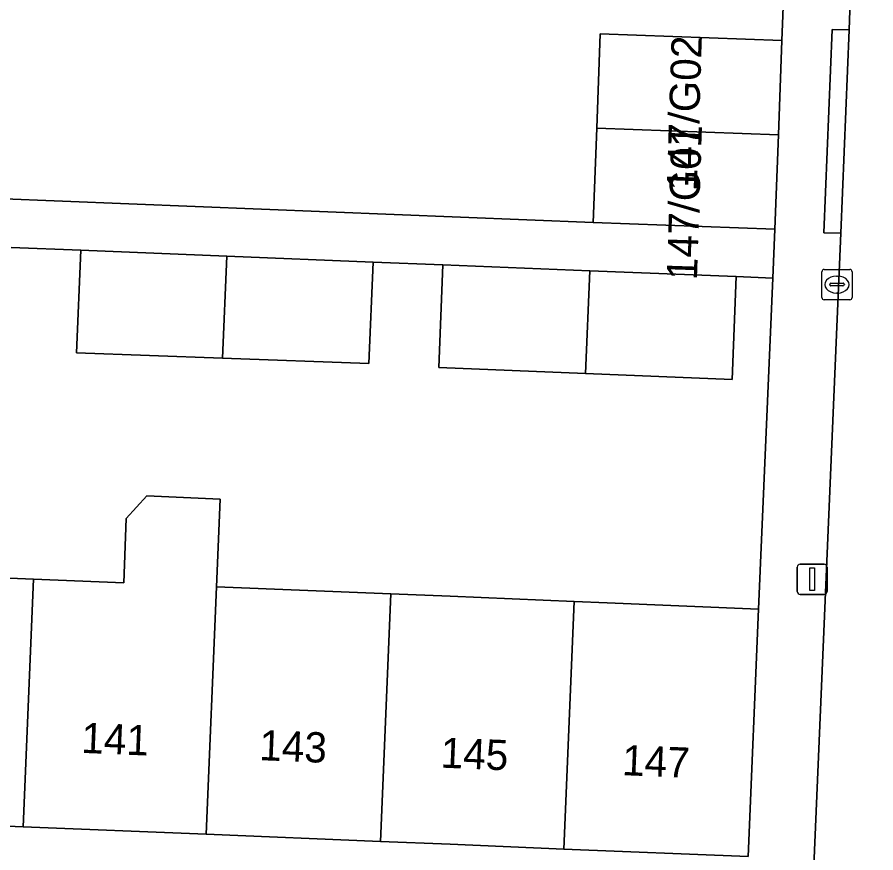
# Model space of a CAD drawing. Extents: x 161354 to 162026, y 386504 to 387460.
# Drawn here: x 161485.68 to 161514.08, y 387102.85 to 387130.48 of the extents above; entities that cross this region are included whole.
import ezdxf

# ---------------------------------------------------------------- set-up
doc = ezdxf.new("R2010")
doc.units = 0
for name, color, linetype in [('IMGEO_Erf', 7, 'Continuous'), ('IMGEO_Kolk', 7, 'Continuous'), ('IMGEO_Lichtmast', 7, 'Continuous'), ('IMGEO_Muur', 7, 'Continuous'), ('IMGEO_Pand', 7, 'Continuous'), ('IMGEO_Pand_nummerreeks', 7, 'Continuous'), ('IMGEO_Rijbaan_lokaal_open', 7, 'Continuous'), ('IMGEO_Voetpad_open', 7, 'Continuous')]:
    doc.layers.add(name, color=color, linetype=linetype)

msp = doc.modelspace()

# ---------------------------------------------------------------- linework, layer by layer
at = {"layer": 'IMGEO_Erf'}
for points in [[(161443.304, 387126.162), (161504.734, 387123.695), (161504.848, 387126.813), (161504.962, 387129.932), (161510.967, 387129.712), (161511.242, 387136.649), (161511.009, 387134.085), (161508.453, 387134.317), (161508.471, 387134.521), (161508.278, 387134.539), (161507.952, 387130.951), (161501.961, 387131.496), (161502.288, 387135.084), (161502.051, 387135.106), (161500, 387135.292), (161495.891, 387135.666), (161489.722, 387136.227), (161483.586, 387136.786)], [(161480.088, 387112.157), (161486.219, 387111.904), (161489.205, 387111.781), (161489.293, 387113.906), (161489.973, 387114.652), (161492.396, 387114.552), (161492.276, 387111.654), (161498.039, 387111.416), (161500, 387111.335), (161504.097, 387111.166), (161505.197, 387111.121), (161510.192, 387110.915), (161510.669, 387121.856), (161509.461, 387121.905), (161509.325, 387118.508), (161504.479, 387118.703), (161499.625, 387118.898), (161499.761, 387122.295), (161497.454, 387122.388), (161497.314, 387119.032), (161492.477, 387119.206), (161487.647, 387119.38), (161487.784, 387122.777), (161485.486, 387122.87)], [(161509.854, 387102.729), (161503.759, 387102.981), (161500, 387103.136), (161497.701, 387103.231), (161491.938, 387103.469), (161485.881, 387103.719), (161479.75, 387103.972), (161473.927, 387104.212), (161467.993, 387104.457), (161461.871, 387104.71), (161456.025, 387104.951), (161449.869, 387105.205), (161449.953, 387107.231), (161446.8, 387107.361), (161443.644, 387107.491), (161443.218, 387098.534), (161500, 387096.204), (161507.716, 387095.887)]]:
    msp.add_lwpolyline(points, dxfattribs=at)
at = {"layer": 'IMGEO_Kolk'}
for p, q in [((161512.367, 387122.141), (161513.219, 387122.141)), ((161512.292, 387121.215), (161512.292, 387122.067)), ((161512.78, 387121.921), (161512.805, 387121.921)), ((161513.293, 387122.067), (161513.293, 387121.215)), ((161512.551, 387121.635), (161512.551, 387121.647)), ((161512.989, 387121.598), (161512.591, 387121.598)), ((161512.594, 387121.684), (161512.992, 387121.684)), ((161513.035, 387121.647), (161513.035, 387121.635)), ((161512.803, 387121.361), (161512.778, 387121.361)), ((161513.219, 387121.141), (161512.367, 387121.141))]:
    msp.add_line(p, q, dxfattribs=at)
for points in [[(161512.367, 387122.141), (161513.219, 387122.141)], [(161512.292, 387121.215), (161512.292, 387122.067)], [(161513.293, 387122.067), (161513.293, 387121.215)], [(161513.219, 387121.141), (161512.367, 387121.141)]]:
    msp.add_lwpolyline(points, dxfattribs=at)
for centre, radius, start, end in [((161512.369, 387122.065), 0.0765, 91.552, 178.448), ((161512.369, 387122.065), 0.0765, 91.552, 178.448), ((161513.217, 387122.065), 0.0765, 1.552, 88.448), ((161513.217, 387122.065), 0.0765, 1.552, 88.448), ((161512.591, 387121.644), 0.0403, 85.8775, 175.7526), ((161512.588, 387121.634), 0.0366, 178.938, 274.7102), ((161512.992, 387121.641), 0.043, 264.8664, 352.4533), ((161512.996, 387121.646), 0.0386, 1.7309, 96.639), ((161512.369, 387121.217), 0.0765, 181.552, 268.448), ((161512.369, 387121.217), 0.0765, 181.552, 268.448), ((161513.217, 387121.217), 0.0765, 271.552, 358.448), ((161513.217, 387121.217), 0.0765, 271.552, 358.448)]:
    msp.add_arc(centre, radius, start, end, dxfattribs=at)
for centre, major_axis, ratio, start_param, end_param in [((161512.779, 387121.641), (-0.387, 0.002), 0.722429, 4.712389, 7.853982), ((161512.804, 387121.641), (-0.39, 0.002), 0.717154, 1.570796, 4.712389)]:
    msp.add_ellipse(centre, major_axis=major_axis, ratio=ratio, start_param=start_param, end_param=end_param, dxfattribs=at)
at = {"layer": 'IMGEO_Lichtmast'}
for p, q in [((161511.475, 387111.499), (161511.475, 387112.299)), ((161511.475, 387112.299), (161511.475, 387111.499)), ((161511.575, 387112.399), (161512.365, 387112.399)), ((161512.365, 387112.399), (161511.575, 387112.399)), ((161512.465, 387112.299), (161512.465, 387111.499)), ((161512.465, 387111.499), (161512.465, 387112.299)), ((161512.365, 387111.399), (161511.575, 387111.399)), ((161511.575, 387111.399), (161512.365, 387111.399))]:
    msp.add_line(p, q, dxfattribs=at)
msp.add_lwpolyline([(161511.895, 387112.274), (161512.045, 387112.274), (161512.045, 387111.524), (161511.895, 387111.524), (161511.895, 387112.274)], dxfattribs=at)
for centre, start, end in [((161511.575, 387112.299), 90, 180), ((161511.575, 387112.299), 90, 180), ((161512.365, 387112.299), 0, 90), ((161512.365, 387112.299), 360, 90), ((161511.575, 387111.499), 180, 270), ((161511.575, 387111.499), 180, 270), ((161512.365, 387111.499), 270, 0), ((161512.365, 387111.499), 270, 0)]:
    msp.add_arc(centre, 0.1, start, end, dxfattribs=at)
at = {"layer": 'IMGEO_Muur'}
for points in [[(161511.276, 387137.506), (161510.967, 387129.712)], [(161510.673, 387121.961), (161510.192, 387110.915)]]:
    msp.add_lwpolyline(points, dxfattribs=at)
at = {"layer": 'IMGEO_Pand'}
for points in [[(161510.853, 387126.594), (161510.967, 387129.712), (161504.962, 387129.932), (161504.848, 387126.813)], [(161504.848, 387126.813), (161504.734, 387123.695), (161510.739, 387123.475), (161510.853, 387126.594)], [(161492.618, 387122.583), (161487.784, 387122.777), (161487.647, 387119.38), (161492.477, 387119.206)], [(161497.454, 387122.388), (161492.618, 387122.583), (161492.477, 387119.206), (161497.314, 387119.032)], [(161504.615, 387122.1), (161499.761, 387122.295), (161499.625, 387118.898), (161504.479, 387118.703)], [(161509.461, 387121.905), (161504.615, 387122.1), (161504.479, 387118.703), (161509.325, 387118.508)], [(161492.276, 387111.654), (161492.396, 387114.552), (161489.973, 387114.652), (161489.293, 387113.906), (161489.205, 387111.781), (161486.219, 387111.904), (161485.881, 387103.719), (161491.938, 387103.469)], [(161479.75, 387103.972), (161485.881, 387103.719), (161486.219, 387111.904), (161480.088, 387112.157)], [(161498.039, 387111.416), (161492.276, 387111.654), (161491.938, 387103.469), (161497.701, 387103.231)], [(161504.097, 387111.166), (161500, 387111.335), (161498.039, 387111.416), (161497.701, 387103.231), (161500, 387103.136), (161503.759, 387102.981)], [(161510.192, 387110.915), (161505.197, 387111.121), (161504.097, 387111.166), (161503.759, 387102.981), (161509.854, 387102.729)]]:
    msp.add_lwpolyline(points, close=True, dxfattribs=at)
at = {"layer": 'IMGEO_Rijbaan_lokaal_open'}
msp.add_lwpolyline([(161519.725, 387120.348), (161519.774, 387121.572), (161520.445, 387138.15), (161520.472, 387138.311), (161520.812, 387145.699), (161513.739, 387145.846), (161513.191, 387130.059), (161512.919, 387123.336), (161511.482, 387089.761), (161518.541, 387089.529), (161518.878, 387099.285)], close=True, dxfattribs=at)
at = {"layer": 'IMGEO_Voetpad_open'}
for points in [[(161514.305, 387212.037), (161513.963, 387203.398), (161513.607, 387194.323), (161513.548, 387192.824), (161513.161, 387182.981), (161512.837, 387174.865), (161512.564, 387169.331), (161512.566, 387169.271), (161511.985, 387154.44), (161511.765, 387149.451), (161511.574, 387144.771), (161511.559, 387144.657), (161511.278, 387137.555), (161511.324, 387137.551), (161511.242, 387136.649), (161510.967, 387129.712), (161510.853, 387126.594), (161510.739, 387123.475), (161510.669, 387121.856), (161510.192, 387110.915), (161509.854, 387102.729)], [(161508.97, 387025.525), (161510.001, 387051.057), (161509.451, 387051.071), (161509.707, 387057.441), (161510.258, 387057.427), (161511.056, 387077.183), (161510.504, 387077.197), (161510.709, 387082.286), (161511.261, 387082.272), (161511.352, 387086.863), (161511.482, 387089.761), (161512.919, 387123.336), (161512.362, 387123.349), (161512.629, 387130.073), (161513.191, 387130.059), (161513.739, 387145.846), (161513.863, 387148.592), (161513.967, 387149.285), (161513.396, 387149.301), (161513.611, 387154.312), (161514.171, 387154.297)], [(161485.486, 387122.87), (161487.784, 387122.777), (161492.618, 387122.583), (161497.454, 387122.388), (161499.761, 387122.295), (161504.615, 387122.1), (161509.461, 387121.905), (161510.669, 387121.856), (161510.739, 387123.475), (161504.734, 387123.695), (161443.304, 387126.162)]]:
    msp.add_lwpolyline(points, dxfattribs=at)
msp.add_lwpolyline([(161512.919, 387123.336), (161513.191, 387130.059), (161512.629, 387130.073), (161512.362, 387123.349)], close=True, dxfattribs=at)

# ---------------------------------------------------------------- texts
at = {"layer": 'IMGEO_Pand_nummerreeks'}
for s, rotation, p in [('147/G02', 88.1221, (161508.158, 387124.724)), ('147/G01', 88.1221, (161508.161, 387121.78)), ('141', 357.6337, (161487.791, 387106.161)), ('143', 357.6363, (161493.675, 387105.92)), ('145', 357.6363, (161499.674, 387105.672)), ('147', 357.6363, (161505.672, 387105.424))]:
    msp.add_text(s, height=1, rotation=rotation, dxfattribs=at).set_placement(p)

doc.saveas('drawing.dxf')
